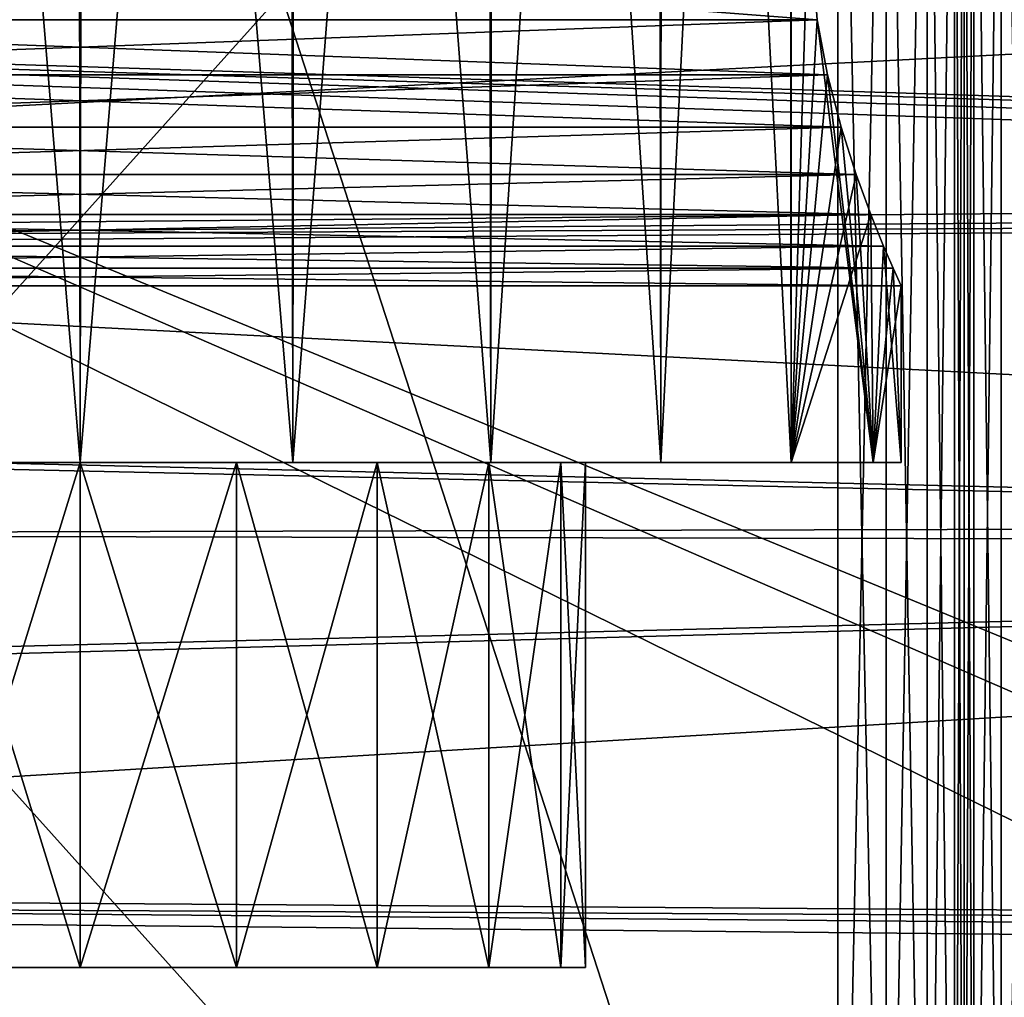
# Model space of a CAD drawing. Header units: millimetres. Extents: x -143 to 143, y -35 to 35.
# Tile 518 of 533: x 125.21 to 129.11, y 11.32 to 15.19. Entities that reach past the tile are written whole.
import ezdxf

# ---------------------------------------------------------------- set-up
doc = ezdxf.new("R2010")
doc.units = ezdxf.units.MM
doc.header["$LTSCALE"] = 65.185185
for name, color, linetype in [('1133', 7, 'CONTINUOUS'), ('1134', 7, 'CONTINUOUS'), ('1137', 7, 'CONTINUOUS'), ('1301', 7, 'CONTINUOUS'), ('1323', 7, 'CONTINUOUS'), ('1701', 7, 'CONTINUOUS'), ('1710', 7, 'CONTINUOUS'), ('1731', 7, 'CONTINUOUS'), ('1735', 7, 'CONTINUOUS'), ('1744', 7, 'CONTINUOUS'), ('1777', 7, 'CONTINUOUS'), ('1778', 7, 'CONTINUOUS'), ('1779', 7, 'CONTINUOUS'), ('1780', 7, 'CONTINUOUS'), ('1781', 7, 'CONTINUOUS'), ('1782', 7, 'CONTINUOUS'), ('1783', 7, 'CONTINUOUS'), ('1787', 7, 'CONTINUOUS'), ('849', 7, 'CONTINUOUS'), ('852', 7, 'CONTINUOUS'), ('853', 7, 'CONTINUOUS'), ('854', 7, 'CONTINUOUS')]:
    doc.layers.add(name, color=color, linetype=linetype)

msp = doc.modelspace()

# ---------------------------------------------------------------- linework, layer by layer
at = {"layer": '1133', "linetype": 'CONTINUOUS'}
for points in [[(128.45, 17.7482, 3.5), (128.641, 17.7482, 3.4621), (128.45, 8.5, 3.5), (128.45, 17.7482, 3.5)], [(128.45, 8.5, 3.5), (128.641, 17.7482, 3.4621), (128.6413, 8.5, 3.4619), (128.45, 8.5, 3.5)], [(128.641, 17.7482, 3.4621), (128.8034, 17.7482, 3.3537), (128.6413, 8.5, 3.4619), (128.641, 17.7482, 3.4621)], [(128.6413, 8.5, 3.4619), (128.8034, 17.7482, 3.3537), (128.8036, 8.5, 3.3536), (128.6413, 8.5, 3.4619)], [(128.8034, 17.7482, 3.3537), (128.9119, 17.7482, 3.1913), (128.8036, 8.5, 3.3536), (128.8034, 17.7482, 3.3537)], [(128.8036, 8.5, 3.3536), (128.9119, 17.7482, 3.1913), (128.9119, 8.5, 3.1913), (128.8036, 8.5, 3.3536)], [(128.95, 17.7482, 3), (128.95, 8.5, 3), (128.9119, 8.5, 3.1913), (128.95, 17.7482, 3)], [(128.9119, 17.7482, 3.1913), (128.95, 17.7482, 3), (128.9119, 8.5, 3.1913), (128.9119, 17.7482, 3.1913)]]:
    msp.add_3dface(points, dxfattribs=at)
at = {"layer": '1134', "linetype": 'CONTINUOUS'}
for points in [[(125.45, 17.7482, 3.5), (128.45, 8.5, 3.5), (120.15, 17.7482, 3.5), (125.45, 17.7482, 3.5)], [(120.15, 17.7482, 3.5), (128.45, 8.5, 3.5), (120.15, 8.5, 3.5), (120.15, 17.7482, 3.5)], [(128.45, 17.7482, 3.5), (128.45, 8.5, 3.5), (125.45, 17.7482, 3.5), (128.45, 17.7482, 3.5)]]:
    msp.add_3dface(points, dxfattribs=at)
at = {"layer": '1137', "linetype": 'CONTINUOUS'}
for points in [[(140.45, 14.5235, 11.4594), (93.65, 16.0313, 9.233), (140.45, 16.1549, 9.0149), (140.45, 14.5235, 11.4594)], [(93.65, 14.1886, 11.8715), (93.65, 16.0313, 9.233), (139.95, 14.419, 11.5906), (93.65, 14.1886, 11.8715)], [(139.95, 14.419, 11.5906), (93.65, 16.0313, 9.233), (140.2001, 14.4714, 11.5251), (139.95, 14.419, 11.5906)], [(140.2001, 14.4714, 11.5251), (93.65, 16.0313, 9.233), (140.45, 14.5235, 11.4594), (140.2001, 14.4714, 11.5251)], [(93.65, 14.1886, 11.8715), (139.95, 14.419, 11.5906), (139.95, 13.0815, 13.0815), (93.65, 14.1886, 11.8715)], [(93.65, 11.9166, 14.1508), (93.65, 14.1886, 11.8715), (139.95, 13.0815, 13.0815), (93.65, 11.9166, 14.1508)], [(139.95, 11.5906, 14.419), (93.65, 11.9166, 14.1508), (139.95, 13.0815, 13.0815), (139.95, 11.5906, 14.419)], [(93.65, 9.284, 16.0018), (93.65, 11.9166, 14.1508), (140.45, 11.4594, 14.5235), (93.65, 9.284, 16.0018)], [(140.45, 11.4594, 14.5235), (93.65, 11.9166, 14.1508), (140.2001, 11.5251, 14.4714), (140.45, 11.4594, 14.5235)], [(140.2001, 11.5251, 14.4714), (93.65, 11.9166, 14.1508), (139.95, 11.5906, 14.419), (140.2001, 11.5251, 14.4714)], [(140.45, 8.8857, 16.2263), (93.65, 9.284, 16.0018), (140.45, 11.4594, 14.5235), (140.45, 8.8857, 16.2263)]]:
    msp.add_3dface(points, dxfattribs=at)
at = {"layer": '1301', "linetype": 'CONTINUOUS'}
for points in [[(93.65, 13.2127, -15.674), (93.65, 15.7278, -13.1487), (140.45, 15.6449, -13.2472), (93.65, 13.2127, -15.674)], [(140.45, 13.1119, -15.7584), (93.65, 13.2127, -15.674), (140.45, 15.6449, -13.2472), (140.45, 13.1119, -15.7584)], [(93.65, 10.2982, -17.7256), (93.65, 13.2127, -15.674), (140.45, 13.1119, -15.7584), (93.65, 10.2982, -17.7256)], [(140.45, 10.182, -17.7926), (93.65, 10.2982, -17.7256), (140.45, 13.1119, -15.7584), (140.45, 10.182, -17.7926)]]:
    msp.add_3dface(points, dxfattribs=at)
at = {"layer": '1323', "linetype": 'CONTINUOUS'}
for points in [[(140.45, 13.2022, 15.6829), (140.45, 15.7207, 13.1571), (93.65, 15.62, 13.2765), (140.45, 13.2022, 15.6829)], [(93.65, 13.0844, 15.7813), (140.45, 13.2022, 15.6829), (93.65, 15.62, 13.2765), (93.65, 13.0844, 15.7813)], [(140.45, 10.284, 17.7339), (140.45, 13.2022, 15.6829), (93.65, 13.0844, 15.7813), (140.45, 10.284, 17.7339)], [(93.65, 10.1533, 17.809), (140.45, 10.284, 17.7339), (93.65, 13.0844, 15.7813), (93.65, 10.1533, 17.809)]]:
    msp.add_3dface(points, dxfattribs=at)
at = {"layer": '1701', "linetype": 'CONTINUOUS'}
for points in [[(139.95, 7.8284, -5), (120.15, 6.7082, -5), (140.45, 16.4393, -5), (139.95, 7.8284, -5)], [(120.15, 6.7082, -5), (120.15, 16.4393, -5), (140.45, 16.4393, -5), (120.15, 6.7082, -5)]]:
    msp.add_3dface(points, dxfattribs=at)
at = {"layer": '1710', "linetype": 'CONTINUOUS'}
for points in [[(128.45, 17.7482, -3.5), (125.45, 17.7482, -3.5), (120.15, 8.5, -3.5), (128.45, 17.7482, -3.5)], [(128.45, 8.5, -3.5), (128.45, 17.7482, -3.5), (120.15, 8.5, -3.5), (128.45, 8.5, -3.5)], [(125.45, 17.7482, -3.5), (120.15, 17.7482, -3.5), (120.15, 8.5, -3.5), (125.45, 17.7482, -3.5)]]:
    msp.add_3dface(points, dxfattribs=at)
at = {"layer": '1731', "linetype": 'CONTINUOUS'}
for points in [[(128.95, 17.4714, -2.5), (128.95, 9, -2.5), (128.9879, 9, -2.309), (128.95, 17.4714, -2.5)], [(128.9881, 17.4714, -2.3087), (128.95, 17.4714, -2.5), (128.9879, 9, -2.309), (128.9881, 17.4714, -2.3087)], [(129.0963, 9, -2.1466), (128.9881, 17.4714, -2.3087), (128.9879, 9, -2.309), (129.0963, 9, -2.1466)], [(129.0966, 17.4714, -2.1463), (128.9881, 17.4714, -2.3087), (129.0963, 9, -2.1466), (129.0966, 17.4714, -2.1463)], [(129.2587, 9, -2.0381), (129.0966, 17.4714, -2.1463), (129.0963, 9, -2.1466), (129.2587, 9, -2.0381)], [(129.259, 17.4714, -2.0379), (129.0966, 17.4714, -2.1463), (129.2587, 9, -2.0381), (129.259, 17.4714, -2.0379)]]:
    msp.add_3dface(points, dxfattribs=at)
at = {"layer": '1735', "linetype": 'CONTINUOUS'}
for points in [[(128.95, 9, 2.5), (128.95, 17.4714, 2.5), (128.9879, 17.4714, 2.309), (128.95, 9, 2.5)], [(128.95, 9, 2.5), (128.9879, 17.4714, 2.309), (128.9881, 9, 2.3087), (128.95, 9, 2.5)], [(128.9879, 17.4714, 2.309), (129.0963, 17.4714, 2.1466), (128.9881, 9, 2.3087), (128.9879, 17.4714, 2.309)], [(128.9881, 9, 2.3087), (129.0963, 17.4714, 2.1466), (129.0966, 9, 2.1463), (128.9881, 9, 2.3087)], [(129.0963, 17.4714, 2.1466), (129.2587, 17.4714, 2.0381), (129.0966, 9, 2.1463), (129.0963, 17.4714, 2.1466)], [(129.0966, 9, 2.1463), (129.2587, 17.4714, 2.0381), (129.259, 9, 2.0379), (129.0966, 9, 2.1463)]]:
    msp.add_3dface(points, dxfattribs=at)
at = {"layer": '1744', "linetype": 'CONTINUOUS'}
for points in [[(139.95, 7.8284, 5), (140.45, 8.0641, 5), (120.15, 16.4393, 5), (139.95, 7.8284, 5)], [(139.95, 7.8284, 5), (120.15, 16.4393, 5), (139.95, 6.7082, 5), (139.95, 7.8284, 5)], [(120.15, 16.4393, 5), (140.45, 8.0641, 5), (140.45, 16.4393, 5), (120.15, 16.4393, 5)], [(139.95, 6.7082, 5), (120.15, 16.4393, 5), (120.15, 6.7082, 5), (139.95, 6.7082, 5)]]:
    msp.add_3dface(points, dxfattribs=at)
at = {"layer": '1777', "linetype": 'CONTINUOUS'}
for points in [[(124.832, 11.438, 1.9021), (125.45, 11.438, 2), (125.45, 13.438, 2), (124.832, 11.438, 1.9021)], [(124.832, 13.438, 1.9021), (124.832, 11.438, 1.9021), (125.45, 13.438, 2), (124.832, 13.438, 1.9021)], [(125.45, 11.438, 2), (126.068, 11.438, 1.9021), (126.068, 13.438, 1.9021), (125.45, 11.438, 2)], [(125.45, 13.438, 2), (125.45, 11.438, 2), (126.068, 13.438, 1.9021), (125.45, 13.438, 2)], [(126.068, 11.438, 1.9021), (126.6256, 11.438, 1.618), (126.068, 13.438, 1.9021), (126.068, 11.438, 1.9021)], [(126.068, 13.438, 1.9021), (126.6256, 11.438, 1.618), (126.6256, 13.438, 1.618), (126.068, 13.438, 1.9021)], [(126.6256, 11.438, 1.618), (127.068, 11.438, 1.1756), (126.6256, 13.438, 1.618), (126.6256, 11.438, 1.618)], [(126.6256, 13.438, 1.618), (127.068, 11.438, 1.1756), (127.068, 13.438, 1.1756), (126.6256, 13.438, 1.618)], [(127.068, 11.438, 1.1756), (127.3521, 11.438, 0.6181), (127.068, 13.438, 1.1756), (127.068, 11.438, 1.1756)], [(127.068, 13.438, 1.1756), (127.3521, 11.438, 0.6181), (127.3521, 13.438, 0.618), (127.068, 13.438, 1.1756)], [(127.3521, 11.438, 0.6181), (127.45, 11.438), (127.3521, 13.438, 0.618), (127.3521, 11.438, 0.6181)], [(127.3521, 13.438, 0.618), (127.45, 11.438), (127.45, 13.438), (127.3521, 13.438, 0.618)]]:
    msp.add_3dface(points, dxfattribs=at)
at = {"layer": '1778', "linetype": 'CONTINUOUS'}
for points in [[(124.832, 13.438, -1.9021), (125.45, 13.438, -2), (125.45, 11.438, -2), (124.832, 13.438, -1.9021)], [(124.832, 11.438, -1.9021), (124.832, 13.438, -1.9021), (125.45, 11.438, -2), (124.832, 11.438, -1.9021)], [(125.45, 13.438, -2), (126.068, 13.438, -1.9021), (126.068, 11.438, -1.9021), (125.45, 13.438, -2)], [(125.45, 11.438, -2), (125.45, 13.438, -2), (126.068, 11.438, -1.9021), (125.45, 11.438, -2)], [(126.068, 13.438, -1.9021), (126.6256, 13.438, -1.618), (126.068, 11.438, -1.9021), (126.068, 13.438, -1.9021)], [(126.068, 11.438, -1.9021), (126.6256, 13.438, -1.618), (126.6256, 11.438, -1.618), (126.068, 11.438, -1.9021)], [(126.6256, 13.438, -1.618), (127.068, 13.438, -1.1756), (126.6256, 11.438, -1.618), (126.6256, 13.438, -1.618)], [(126.6256, 11.438, -1.618), (127.068, 13.438, -1.1756), (127.068, 11.438, -1.1756), (126.6256, 11.438, -1.618)], [(127.068, 13.438, -1.1756), (127.3521, 13.438, -0.6181), (127.068, 11.438, -1.1756), (127.068, 13.438, -1.1756)], [(127.068, 11.438, -1.1756), (127.3521, 13.438, -0.6181), (127.3521, 11.438, -0.618), (127.068, 11.438, -1.1756)], [(127.45, 13.438), (127.45, 11.438), (127.3521, 11.438, -0.618), (127.45, 13.438)], [(127.3521, 13.438, -0.6181), (127.45, 13.438), (127.3521, 11.438, -0.618), (127.3521, 13.438, -0.6181)]]:
    msp.add_3dface(points, dxfattribs=at)
at = {"layer": '1779', "linetype": 'CONTINUOUS'}
for points in [[(125.45, 13.438, -3.25), (124.832, 13.438, -1.9021), (124.6088, 13.438, -3.1393), (125.45, 13.438, -3.25)], [(124.832, 13.438, 1.9021), (125.45, 13.438, 2), (124.6089, 13.438, 3.1393), (124.832, 13.438, 1.9021)], [(124.6089, 13.438, 3.1393), (125.45, 13.438, 2), (125.45, 13.438, 3.25), (124.6089, 13.438, 3.1393)], [(125.45, 13.438, -2), (124.832, 13.438, -1.9021), (125.45, 13.438, -3.25), (125.45, 13.438, -2)], [(125.45, 13.438, 2), (126.068, 13.438, 1.9021), (125.45, 13.438, 3.25), (125.45, 13.438, 2)], [(125.45, 13.438, 3.25), (126.068, 13.438, 1.9021), (126.2912, 13.438, 3.1393), (125.45, 13.438, 3.25)], [(126.068, 13.438, -1.9021), (125.45, 13.438, -2), (126.2911, 13.438, -3.1393), (126.068, 13.438, -1.9021)], [(126.2911, 13.438, -3.1393), (125.45, 13.438, -2), (125.45, 13.438, -3.25), (126.2911, 13.438, -3.1393)], [(126.068, 13.438, 1.9021), (126.6256, 13.438, 1.618), (126.2912, 13.438, 3.1393), (126.068, 13.438, 1.9021)], [(126.6256, 13.438, -1.618), (126.068, 13.438, -1.9021), (126.2911, 13.438, -3.1393), (126.6256, 13.438, -1.618)], [(127.075, 13.438, -2.8146), (126.6256, 13.438, -1.618), (126.2911, 13.438, -3.1393), (127.075, 13.438, -2.8146)], [(126.6256, 13.438, 1.618), (127.068, 13.438, 1.1756), (126.2912, 13.438, 3.1393), (126.6256, 13.438, 1.618)], [(126.2912, 13.438, 3.1393), (127.068, 13.438, 1.1756), (127.075, 13.438, 2.8146), (126.2912, 13.438, 3.1393)], [(127.068, 13.438, -1.1756), (126.6256, 13.438, -1.618), (127.075, 13.438, -2.8146), (127.068, 13.438, -1.1756)], [(127.068, 13.438, 1.1756), (127.3521, 13.438, 0.618), (127.075, 13.438, 2.8146), (127.068, 13.438, 1.1756)], [(127.3521, 13.438, -0.6181), (127.068, 13.438, -1.1756), (127.075, 13.438, -2.8146), (127.3521, 13.438, -0.6181)], [(127.3521, 13.438, 0.618), (127.45, 13.438), (127.075, 13.438, 2.8146), (127.3521, 13.438, 0.618)], [(127.075, 13.438, 2.8146), (127.45, 13.438), (127.7481, 13.438, 2.2981), (127.075, 13.438, 2.8146)], [(127.7481, 13.438, -2.2981), (127.3521, 13.438, -0.6181), (127.075, 13.438, -2.8146), (127.7481, 13.438, -2.2981)], [(127.45, 13.438), (127.3521, 13.438, -0.6181), (127.7481, 13.438, -2.2981), (127.45, 13.438)], [(127.7481, 13.438, 2.2981), (127.45, 13.438), (127.7481, 13.438, -2.2981), (127.7481, 13.438, 2.2981)], [(128.2646, 13.438, 1.625), (127.7481, 13.438, 2.2981), (128.2646, 13.438, -1.625), (128.2646, 13.438, 1.625)], [(128.2646, 13.438, -1.625), (127.7481, 13.438, 2.2981), (127.7481, 13.438, -2.2981), (128.2646, 13.438, -1.625)], [(128.5893, 13.438, 0.8411), (128.2646, 13.438, 1.625), (128.5893, 13.438, -0.8411), (128.5893, 13.438, 0.8411)], [(128.5893, 13.438, -0.8411), (128.2646, 13.438, 1.625), (128.2646, 13.438, -1.625), (128.5893, 13.438, -0.8411)], [(128.7, 13.438), (128.5893, 13.438, 0.8411), (128.5893, 13.438, -0.8411), (128.7, 13.438)]]:
    msp.add_3dface(points, dxfattribs=at)
at = {"layer": '1780', "linetype": 'CONTINUOUS'}
for points in [[(124.6089, 13.438, 3.1393), (125.45, 13.438, 3.25), (124.6233, 23.438, 3.1431), (124.6089, 13.438, 3.1393)], [(124.6233, 23.438, 3.1431), (125.45, 13.438, 3.25), (125.4628, 23.438, 3.25), (124.6233, 23.438, 3.1431)], [(125.45, 13.438, 3.25), (126.2912, 13.438, 3.1393), (125.4628, 23.438, 3.25), (125.45, 13.438, 3.25)], [(125.4628, 23.438, 3.25), (126.2912, 13.438, 3.1393), (126.3015, 23.438, 3.1365), (125.4628, 23.438, 3.25)], [(126.2912, 13.438, 3.1393), (127.075, 13.438, 2.8146), (126.3015, 23.438, 3.1365), (126.2912, 13.438, 3.1393)], [(126.3015, 23.438, 3.1365), (127.075, 13.438, 2.8146), (127.0824, 23.438, 2.8103), (126.3015, 23.438, 3.1365)], [(127.075, 13.438, 2.8146), (127.7481, 13.438, 2.2981), (127.0824, 23.438, 2.8103), (127.075, 13.438, 2.8146)], [(127.0824, 23.438, 2.8103), (127.7481, 13.438, 2.2981), (127.7526, 23.438, 2.2936), (127.0824, 23.438, 2.8103)], [(127.7481, 13.438, 2.2981), (128.2646, 13.438, 1.625), (127.7526, 23.438, 2.2936), (127.7481, 13.438, 2.2981)], [(127.7526, 23.438, 2.2936), (128.2646, 13.438, 1.625), (128.2667, 23.438, 1.6213), (127.7526, 23.438, 2.2936)], [(128.2646, 13.438, 1.625), (128.3331, 15.638, 1.5), (128.2667, 23.438, 1.6213), (128.2646, 13.438, 1.625)], [(128.3331, 15.638, 1.5), (128.2646, 13.438, 1.625), (128.3674, 15.1921, 1.4322), (128.3331, 15.638, 1.5)], [(128.2646, 13.438, 1.625), (128.5893, 13.438, 0.8411), (128.3674, 15.1921, 1.4322), (128.2646, 13.438, 1.625)], [(128.3674, 15.1921, 1.4322), (128.5893, 13.438, 0.8411), (128.4086, 14.974, 1.345), (128.3674, 15.1921, 1.4322)], [(128.4086, 14.974, 1.345), (128.5893, 13.438, 0.8411), (128.462, 14.7664, 1.2208), (128.4086, 14.974, 1.345)], [(128.462, 14.7664, 1.2208), (128.5893, 13.438, 0.8411), (128.5216, 14.5788, 1.0621), (128.462, 14.7664, 1.2208)], [(128.5216, 14.5788, 1.0621), (128.5893, 13.438, 0.8411), (128.5799, 14.4199, 0.8754), (128.5216, 14.5788, 1.0621)], [(128.5799, 14.4199, 0.8754), (128.5893, 13.438, 0.8411), (128.6304, 14.2955, 0.6692), (128.5799, 14.4199, 0.8754)], [(128.5893, 13.438, 0.8411), (128.7, 13.438), (128.6304, 14.2955, 0.6692), (128.5893, 13.438, 0.8411)], [(128.6304, 14.2955, 0.6692), (128.7, 13.438), (128.6685, 14.2075, 0.4511), (128.6304, 14.2955, 0.6692)], [(128.6685, 14.2075, 0.4511), (128.7, 13.438), (128.7, 14.138), (128.6685, 14.2075, 0.4511)]]:
    msp.add_3dface(points, dxfattribs=at)
at = {"layer": '1781', "linetype": 'CONTINUOUS'}
for points in [[(128.3674, 15.1921, 1.4322), (122.5326, 15.192, 1.4322), (122.5669, 15.638, 1.5), (128.3674, 15.1921, 1.4322)], [(128.3331, 15.638, 1.5), (128.3674, 15.1921, 1.4322), (122.5669, 15.638, 1.5), (128.3331, 15.638, 1.5)], [(128.4086, 14.974, 1.345), (122.4914, 14.9739, 1.345), (122.5326, 15.192, 1.4322), (128.4086, 14.974, 1.345)], [(128.3674, 15.1921, 1.4322), (128.4086, 14.974, 1.345), (122.5326, 15.192, 1.4322), (128.3674, 15.1921, 1.4322)], [(128.462, 14.7664, 1.2208), (122.438, 14.7663, 1.2207), (122.4914, 14.9739, 1.345), (128.462, 14.7664, 1.2208)], [(128.4086, 14.974, 1.345), (128.462, 14.7664, 1.2208), (122.4914, 14.9739, 1.345), (128.4086, 14.974, 1.345)], [(128.5216, 14.5788, 1.0621), (122.3784, 14.5787, 1.062), (122.438, 14.7663, 1.2207), (128.5216, 14.5788, 1.0621)], [(128.462, 14.7664, 1.2208), (128.5216, 14.5788, 1.0621), (122.438, 14.7663, 1.2207), (128.462, 14.7664, 1.2208)], [(128.5799, 14.4199, 0.8754), (122.3201, 14.4199, 0.8753), (122.3784, 14.5787, 1.062), (128.5799, 14.4199, 0.8754)], [(128.5216, 14.5788, 1.0621), (128.5799, 14.4199, 0.8754), (122.3784, 14.5787, 1.062), (128.5216, 14.5788, 1.0621)], [(128.6304, 14.2955, 0.6692), (122.2696, 14.2955, 0.6691), (122.3201, 14.4199, 0.8753), (128.6304, 14.2955, 0.6692)], [(128.5799, 14.4199, 0.8754), (128.6304, 14.2955, 0.6692), (122.3201, 14.4199, 0.8753), (128.5799, 14.4199, 0.8754)], [(128.6685, 14.2075, 0.4511), (122.2315, 14.2074, 0.4511), (122.2696, 14.2955, 0.6691), (128.6685, 14.2075, 0.4511)], [(128.6304, 14.2955, 0.6692), (128.6685, 14.2075, 0.4511), (122.2696, 14.2955, 0.6691), (128.6304, 14.2955, 0.6692)], [(128.7, 14.138), (122.2, 14.138), (122.2315, 14.2074, 0.4511), (128.7, 14.138)], [(128.6685, 14.2075, 0.4511), (128.7, 14.138), (122.2315, 14.2074, 0.4511), (128.6685, 14.2075, 0.4511)]]:
    msp.add_3dface(points, dxfattribs=at)
at = {"layer": '1782', "linetype": 'CONTINUOUS'}
for points in [[(128.3674, 15.192, -1.4322), (128.3331, 15.638, -1.5), (122.5326, 15.1921, -1.4322), (128.3674, 15.192, -1.4322)], [(122.4914, 14.974, -1.345), (128.3674, 15.192, -1.4322), (122.5326, 15.1921, -1.4322), (122.4914, 14.974, -1.345)], [(128.4086, 14.9739, -1.345), (128.3674, 15.192, -1.4322), (122.4914, 14.974, -1.345), (128.4086, 14.9739, -1.345)], [(122.438, 14.7664, -1.2208), (128.4086, 14.9739, -1.345), (122.4914, 14.974, -1.345), (122.438, 14.7664, -1.2208)], [(128.462, 14.7663, -1.2207), (128.4086, 14.9739, -1.345), (122.438, 14.7664, -1.2208), (128.462, 14.7663, -1.2207)], [(122.3784, 14.5788, -1.0621), (128.462, 14.7663, -1.2207), (122.438, 14.7664, -1.2208), (122.3784, 14.5788, -1.0621)], [(128.5216, 14.5787, -1.062), (128.462, 14.7663, -1.2207), (122.3784, 14.5788, -1.0621), (128.5216, 14.5787, -1.062)], [(122.3201, 14.4199, -0.8754), (128.5216, 14.5787, -1.062), (122.3784, 14.5788, -1.0621), (122.3201, 14.4199, -0.8754)], [(128.5799, 14.4199, -0.8753), (128.5216, 14.5787, -1.062), (122.3201, 14.4199, -0.8754), (128.5799, 14.4199, -0.8753)], [(128.6304, 14.2955, -0.6691), (128.5799, 14.4199, -0.8753), (122.2696, 14.2955, -0.6692), (128.6304, 14.2955, -0.6691)], [(122.2696, 14.2955, -0.6692), (128.5799, 14.4199, -0.8753), (122.3201, 14.4199, -0.8754), (122.2696, 14.2955, -0.6692)], [(128.6685, 14.2074, -0.4511), (128.6304, 14.2955, -0.6691), (122.2315, 14.2075, -0.4511), (128.6685, 14.2074, -0.4511)], [(122.2315, 14.2075, -0.4511), (128.6304, 14.2955, -0.6691), (122.2696, 14.2955, -0.6692), (122.2315, 14.2075, -0.4511)], [(122.2, 14.138), (128.6685, 14.2074, -0.4511), (122.2315, 14.2075, -0.4511), (122.2, 14.138)], [(122.2, 14.138), (128.7, 14.138), (128.6685, 14.2074, -0.4511), (122.2, 14.138)]]:
    msp.add_3dface(points, dxfattribs=at)
at = {"layer": '1783', "linetype": 'CONTINUOUS'}
for points in [[(125.4372, 23.438, -3.25), (124.6088, 13.438, -3.1393), (124.5985, 23.438, -3.1365), (125.4372, 23.438, -3.25)], [(125.45, 13.438, -3.25), (124.6088, 13.438, -3.1393), (125.4372, 23.438, -3.25), (125.45, 13.438, -3.25)], [(126.2767, 23.438, -3.1431), (125.45, 13.438, -3.25), (125.4372, 23.438, -3.25), (126.2767, 23.438, -3.1431)], [(126.2911, 13.438, -3.1393), (125.45, 13.438, -3.25), (126.2767, 23.438, -3.1431), (126.2911, 13.438, -3.1393)], [(127.0602, 23.438, -2.8231), (126.2911, 13.438, -3.1393), (126.2767, 23.438, -3.1431), (127.0602, 23.438, -2.8231)], [(127.075, 13.438, -2.8146), (126.2911, 13.438, -3.1393), (127.0602, 23.438, -2.8231), (127.075, 13.438, -2.8146)], [(127.7344, 23.438, -2.3117), (127.075, 13.438, -2.8146), (127.0602, 23.438, -2.8231), (127.7344, 23.438, -2.3117)], [(127.7481, 13.438, -2.2981), (127.075, 13.438, -2.8146), (127.7344, 23.438, -2.3117), (127.7481, 13.438, -2.2981)], [(128.2538, 23.438, -1.6435), (127.7481, 13.438, -2.2981), (127.7344, 23.438, -2.3117), (128.2538, 23.438, -1.6435)], [(128.2646, 13.438, -1.625), (127.7481, 13.438, -2.2981), (128.2538, 23.438, -1.6435), (128.2646, 13.438, -1.625)], [(128.3331, 15.638, -1.5), (128.2646, 13.438, -1.625), (128.2538, 23.438, -1.6435), (128.3331, 15.638, -1.5)], [(128.2646, 13.438, -1.625), (128.3331, 15.638, -1.5), (128.3674, 15.192, -1.4322), (128.2646, 13.438, -1.625)], [(128.2646, 13.438, -1.625), (128.3674, 15.192, -1.4322), (128.4086, 14.9739, -1.345), (128.2646, 13.438, -1.625)], [(128.2646, 13.438, -1.625), (128.4086, 14.9739, -1.345), (128.462, 14.7663, -1.2207), (128.2646, 13.438, -1.625)], [(128.2646, 13.438, -1.625), (128.462, 14.7663, -1.2207), (128.5216, 14.5787, -1.062), (128.2646, 13.438, -1.625)], [(128.2646, 13.438, -1.625), (128.5216, 14.5787, -1.062), (128.5799, 14.4199, -0.8753), (128.2646, 13.438, -1.625)], [(128.5893, 13.438, -0.8411), (128.2646, 13.438, -1.625), (128.5799, 14.4199, -0.8753), (128.5893, 13.438, -0.8411)], [(128.5893, 13.438, -0.8411), (128.5799, 14.4199, -0.8753), (128.6304, 14.2955, -0.6691), (128.5893, 13.438, -0.8411)], [(128.5893, 13.438, -0.8411), (128.6304, 14.2955, -0.6691), (128.6685, 14.2074, -0.4511), (128.5893, 13.438, -0.8411)], [(128.7, 14.138), (128.5893, 13.438, -0.8411), (128.6685, 14.2074, -0.4511), (128.7, 14.138)], [(128.7, 13.438), (128.5893, 13.438, -0.8411), (128.7, 14.138), (128.7, 13.438)]]:
    msp.add_3dface(points, dxfattribs=at)
at = {"layer": '1787', "linetype": 'CONTINUOUS'}
for points in [[(125.45, 11.438, 2), (124.832, 11.438, 1.9021), (125.45, 11.438, -2), (125.45, 11.438, 2)], [(124.832, 11.438, 1.9021), (124.832, 11.438, -1.9021), (125.45, 11.438, -2), (124.832, 11.438, 1.9021)], [(126.068, 11.438, 1.9021), (125.45, 11.438, 2), (126.068, 11.438, -1.9021), (126.068, 11.438, 1.9021)], [(125.45, 11.438, 2), (125.45, 11.438, -2), (126.068, 11.438, -1.9021), (125.45, 11.438, 2)], [(126.6256, 11.438, 1.618), (126.068, 11.438, 1.9021), (126.6256, 11.438, -1.618), (126.6256, 11.438, 1.618)], [(126.068, 11.438, 1.9021), (126.068, 11.438, -1.9021), (126.6256, 11.438, -1.618), (126.068, 11.438, 1.9021)], [(127.068, 11.438, 1.1756), (126.6256, 11.438, 1.618), (127.068, 11.438, -1.1756), (127.068, 11.438, 1.1756)], [(126.6256, 11.438, 1.618), (126.6256, 11.438, -1.618), (127.068, 11.438, -1.1756), (126.6256, 11.438, 1.618)], [(127.3521, 11.438, 0.6181), (127.068, 11.438, 1.1756), (127.3521, 11.438, -0.618), (127.3521, 11.438, 0.6181)], [(127.068, 11.438, 1.1756), (127.068, 11.438, -1.1756), (127.3521, 11.438, -0.618), (127.068, 11.438, 1.1756)], [(127.45, 11.438), (127.3521, 11.438, 0.6181), (127.3521, 11.438, -0.618), (127.45, 11.438)]]:
    msp.add_3dface(points, dxfattribs=at)
at = {"layer": '849', "linetype": 'CONTINUOUS'}
for points in [[(140.45, 16.1549, -9.0149), (93.65, 15.9722, -9.3348), (140.45, 14.5235, -11.4594), (140.45, 16.1549, -9.0149)], [(93.65, 15.9722, -9.3348), (93.65, 14.1128, -11.9616), (140.45, 14.5235, -11.4594), (93.65, 15.9722, -9.3348)], [(140.45, 14.5235, -11.4594), (93.65, 14.1128, -11.9616), (140.2001, 14.4714, -11.5251), (140.45, 14.5235, -11.4594)], [(140.2001, 14.4714, -11.5251), (93.65, 14.1128, -11.9616), (139.95, 14.419, -11.5906), (140.2001, 14.4714, -11.5251)], [(139.95, 14.419, -11.5906), (93.65, 14.1128, -11.9616), (139.95, 13.0815, -13.0815), (139.95, 14.419, -11.5906)], [(93.65, 14.1128, -11.9616), (93.65, 11.8263, -14.2263), (139.95, 13.0815, -13.0815), (93.65, 14.1128, -11.9616)], [(93.65, 11.8263, -14.2263), (139.95, 11.5906, -14.419), (139.95, 13.0815, -13.0815), (93.65, 11.8263, -14.2263)], [(93.65, 11.8263, -14.2263), (93.65, 9.1819, -16.0606), (139.95, 11.5906, -14.419), (93.65, 11.8263, -14.2263)], [(139.95, 11.5906, -14.419), (93.65, 9.1819, -16.0606), (140.2001, 11.5251, -14.4714), (139.95, 11.5906, -14.419)], [(140.2001, 11.5251, -14.4714), (93.65, 9.1819, -16.0606), (140.45, 11.4594, -14.5235), (140.2001, 11.5251, -14.4714)], [(140.45, 11.4594, -14.5235), (93.65, 9.1819, -16.0606), (140.45, 9.544, -15.8481), (140.45, 11.4594, -14.5235)]]:
    msp.add_3dface(points, dxfattribs=at)
at = {"layer": '852', "linetype": 'CONTINUOUS'}
for points in [[(128.6413, 17.7482, -3.4619), (128.45, 17.7482, -3.5), (128.641, 8.5, -3.4621), (128.6413, 17.7482, -3.4619)], [(128.641, 8.5, -3.4621), (128.45, 17.7482, -3.5), (128.45, 8.5, -3.5), (128.641, 8.5, -3.4621)], [(128.8034, 8.5, -3.3537), (128.6413, 17.7482, -3.4619), (128.641, 8.5, -3.4621), (128.8034, 8.5, -3.3537)], [(128.8036, 17.7482, -3.3536), (128.6413, 17.7482, -3.4619), (128.8034, 8.5, -3.3537), (128.8036, 17.7482, -3.3536)], [(128.9119, 8.5, -3.1913), (128.8036, 17.7482, -3.3536), (128.8034, 8.5, -3.3537), (128.9119, 8.5, -3.1913)], [(128.9119, 17.7482, -3.1913), (128.8036, 17.7482, -3.3536), (128.9119, 8.5, -3.1913), (128.9119, 17.7482, -3.1913)], [(128.95, 17.7482, -3), (128.9119, 17.7482, -3.1913), (128.95, 8.5, -3), (128.95, 17.7482, -3)], [(128.95, 8.5, -3), (128.9119, 17.7482, -3.1913), (128.9119, 8.5, -3.1913), (128.95, 8.5, -3)]]:
    msp.add_3dface(points, dxfattribs=at)
at = {"layer": '853', "linetype": 'CONTINUOUS'}
for points in [[(128.95, 17.7482, -3), (128.95, 8.5, -3), (128.95, 17.4714, -2.5), (128.95, 17.7482, -3)], [(128.95, 17.4714, -2.5), (128.95, 8.5, -3), (128.95, 9, -2.5), (128.95, 17.4714, -2.5)]]:
    msp.add_3dface(points, dxfattribs=at)
at = {"layer": '854', "linetype": 'CONTINUOUS'}
for points in [[(128.95, 8.5, 3), (128.95, 17.7482, 3), (128.95, 9, 2.5), (128.95, 8.5, 3)], [(128.95, 9, 2.5), (128.95, 17.7482, 3), (128.95, 17.4714, 2.5), (128.95, 9, 2.5)]]:
    msp.add_3dface(points, dxfattribs=at)

doc.saveas('drawing.dxf')
